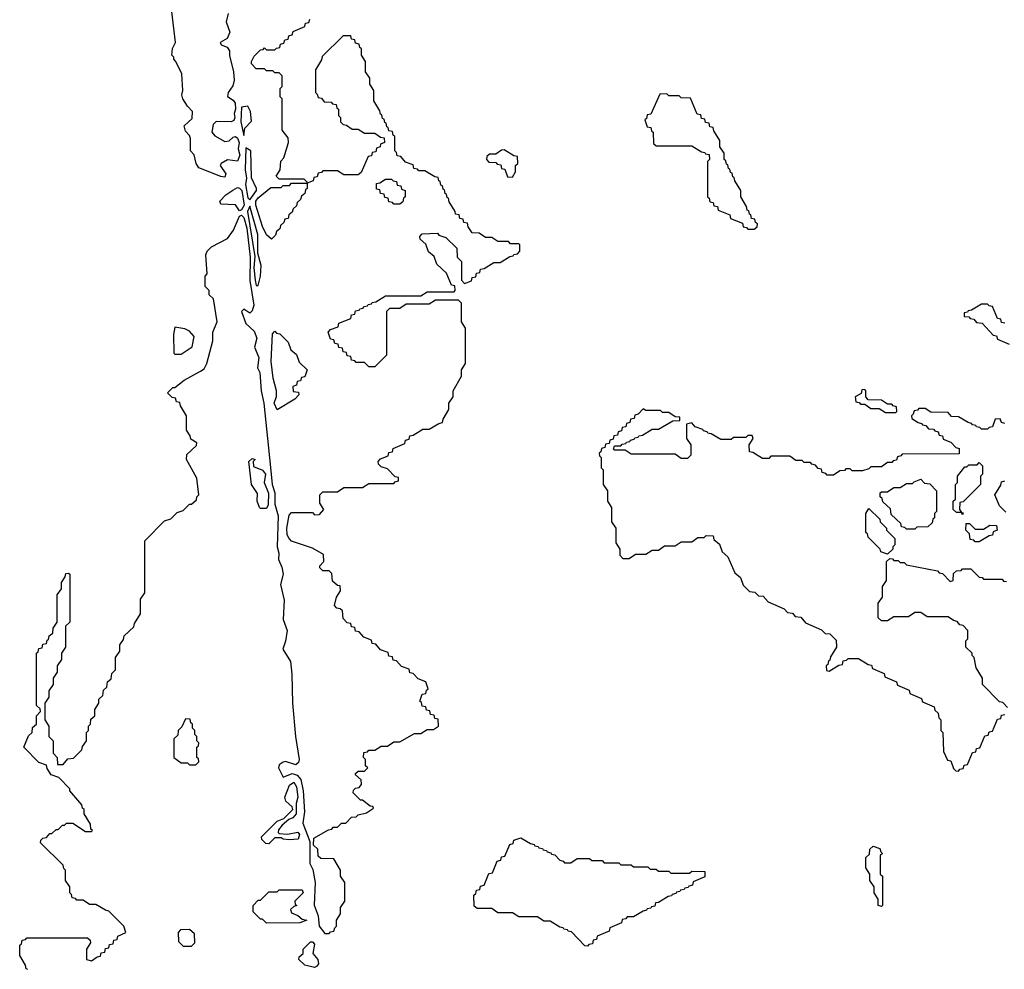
# Model space of a CAD drawing. Extents: x 2889633 to 3052318, y 540750 to 918690.
# Tile 264 of 656: x 2950580 to 2955305, y 727569 to 732125. Entities that reach past the tile are written whole.
import ezdxf

# ---------------------------------------------------------------- set-up
doc = ezdxf.new("R2010")
doc.units = 0

msp = doc.modelspace()

# ---------------------------------------------------------------- linework, layer by layer
at = {"layer": '0CON02XD'}
for points in [[(2951565, 731370), (2951545, 731372.5), (2951440, 731415), (2951427.5, 731435), (2951417, 731477), (2951400, 731495), (2951400, 731555), (2951395, 731570), (2951375, 731590), (2951370, 731615), (2951408.3, 731651.7), (2951410, 731685), (2951385, 731710), (2951362.5, 731745), (2951357.5, 731765), (2951362.5, 731785), (2951357.5, 731865), (2951330, 731925), (2951320, 731935), (2951320, 731945), (2951310, 731955), (2951313, 731987), (2951327.5, 732015), (2951310, 732165)], [(2951580.5, 732155), (2951571.2, 732115), (2951588.5, 732065), (2951575.5, 732034.5), (2951542.5, 732015), (2951547.5, 732005), (2951575, 731993.3), (2951587.5, 731975), (2951586.4, 731953.6), (2951606.5, 731875), (2951608.5, 731835), (2951603, 731807), (2951580, 731775), (2951577, 731757), (2951605, 731739.2), (2951614.3, 731725), (2951615.6, 731695), (2951608.8, 731675), (2951612.5, 731655), (2951607.9, 731642.1), (2951595, 731634.2), (2951523, 731637), (2951508.3, 731621.7), (2951502.5, 731585), (2951517, 731567), (2951565, 731540), (2951585, 731543.8), (2951605, 731562), (2951615, 731564), (2951625, 731556), (2951633.1, 731535), (2951628.6, 731505), (2951636.5, 731475), (2951625, 731446.7), (2951577, 731453), (2951547.5, 731435), (2951542.5, 731425), (2951570, 731385), (2951565, 731370)], [(2952505, 730800), (2952535, 730820), (2952665, 730820), (2952670, 730825), (2952668.3, 730848.3), (2952651.7, 730851.7), (2952628.3, 730908.3), (2952581.7, 730951.7), (2952568.3, 730988.3), (2952541.7, 731011.7), (2952528.3, 731048.3), (2952501.7, 731071.7), (2952500, 731085), (2952511.7, 731098.3), (2952585, 731100), (2952591.7, 731091.7), (2952625, 731080), (2952678.3, 731028.3), (2952680, 730985), (2952700, 730965), (2952700, 730875), (2952715, 730860), (2952748.3, 730871.7), (2952751.7, 730888.3), (2952768.3, 730891.7), (2952771.7, 730908.3), (2952788.3, 730911.7), (2952791.7, 730928.3), (2952808.3, 730931.7), (2952855, 730960), (2952885, 730960), (2952931.7, 730988.3), (2952948.3, 730991.7), (2952951.7, 730998.3), (2952968.3, 731001.7), (2952980, 731015), (2952980, 731045), (2952975, 731050), (2952935, 731050), (2952925, 731060), (2952875, 731060), (2952845, 731080), (2952815, 731080), (2952785, 731100), (2952751.7, 731101.7), (2952731.7, 731131.7), (2952728.3, 731148.3), (2952711.7, 731151.7), (2952708.3, 731168.3), (2952691.7, 731171.7), (2952688.3, 731188.3), (2952671.7, 731191.7), (2952670, 731205), (2952641.7, 731251.7), (2952638.3, 731268.3), (2952631.7, 731271.7), (2952628.3, 731288.3), (2952621.7, 731291.7), (2952618.3, 731308.3), (2952611.7, 731311.7), (2952608.3, 731328.3), (2952601.7, 731331.7), (2952598.3, 731348.3), (2952591.7, 731351.7), (2952588.3, 731368.3), (2952571.7, 731371.7), (2952525, 731400), (2952495, 731400), (2952488.3, 731408.3), (2952471.7, 731411.7), (2952468.3, 731428.3), (2952431.7, 731441.7), (2952408.3, 731468.3), (2952391.7, 731471.7), (2952388.3, 731488.3), (2952380, 731495), (2952380, 731565), (2952371.7, 731571.7), (2952368.3, 731588.3), (2952351.7, 731591.7), (2952348.3, 731608.3), (2952341.7, 731611.7), (2952338.3, 731628.3), (2952331.7, 731631.7), (2952328.3, 731648.3), (2952321.7, 731651.7), (2952318.3, 731668.3), (2952311.7, 731671.7), (2952308.3, 731688.3), (2952280, 731735), (2952280, 731785), (2952260, 731815), (2952260, 731845), (2952240, 731875), (2952240, 731925), (2952220, 731955), (2952220, 731985), (2952211.7, 731991.7), (2952208.3, 732008.3), (2952191.7, 732011.7), (2952188.3, 732028.3), (2952171.7, 732031.7), (2952168.3, 732048.3), (2952131.7, 732048.3), (2952031.7, 731948.3), (2952028.3, 731931.7), (2952000, 731885), (2952000, 731775), (2952008.3, 731768.3), (2952011.7, 731751.7), (2952028.3, 731748.3), (2952041.7, 731731.7), (2952075, 731730), (2952081.7, 731721.7), (2952098.3, 731718.3), (2952101.7, 731701.7), (2952110, 731695), (2952110, 731665), (2952120, 731655), (2952120, 731635), (2952131.7, 731621.7), (2952148.3, 731618.3), (2952175, 731600), (2952205, 731600), (2952235, 731580), (2952285, 731580), (2952311.7, 731561.7), (2952328.3, 731558.3), (2952330, 731535), (2952311.7, 731528.3), (2952310, 731515), (2952291.7, 731508.3), (2952288.3, 731491.7), (2952271.7, 731488.3), (2952268.3, 731471.7), (2952251.7, 731468.3), (2952218.3, 731391.7), (2952205, 731380), (2952135, 731380), (2952105, 731400), (2952035, 731400), (2952028.3, 731391.7), (2952011.7, 731388.3), (2952008.3, 731371.7), (2951991.7, 731368.3), (2951988.3, 731351.7), (2951960, 731340), (2951960, 731315), (2951951.7, 731308.3), (2951948.3, 731291.7), (2951931.7, 731278.3), (2951928.3, 731261.7), (2951911.7, 731248.3), (2951908.3, 731231.7), (2951891.7, 731218.3), (2951888.3, 731201.7), (2951871.7, 731188.3), (2951868.3, 731171.7), (2951851.7, 731168.3), (2951848.3, 731151.7), (2951831.7, 731138.3), (2951828.3, 731121.7), (2951811.7, 731108.3), (2951808.3, 731091.7), (2951788.3, 731071.7), (2951765, 731092.5), (2951745, 731132.5), (2951713.1, 731235), (2951713.1, 731255), (2951725, 731270), (2951785, 731320), (2951835, 731320), (2951845, 731330), (2951875, 731330), (2951885, 731340), (2951960, 731340), (2951960, 731345), (2951945, 731360), (2951825, 731360), (2951810, 731375), (2951830, 731405), (2951833, 731447), (2951847, 731463), (2951870, 731535), (2951868.3, 731558.3), (2951840, 731595), (2951840, 731745), (2951830, 731755), (2951830, 731795), (2951840, 731805), (2951840, 731855), (2951825, 731870), (2951805, 731870), (2951795, 731880), (2951765, 731880), (2951755, 731890), (2951715, 731890), (2951693, 731913), (2951692.5, 731925), (2951705, 731950), (2951735, 731980), (2951748.3, 731981.7), (2951755, 731990), (2951765, 731980), (2951805, 731980), (2951811.7, 731988.3), (2951828.3, 731991.7), (2951831.7, 732008.3), (2951848.3, 732011.7), (2951851.7, 732028.3), (2951868.3, 732031.7), (2951871.7, 732048.3), (2951888.3, 732051.7), (2951891.7, 732068.3), (2951948.3, 732091.7), (2951951.7, 732108.3), (2951968.3, 732111.7), (2951971.7, 732128.3)], [(2954105, 731120), (2954118.3, 731131.7), (2954120, 731145), (2954111.7, 731151.7), (2954108.3, 731168.3), (2954091.7, 731171.7), (2954088.3, 731188.3), (2954081.7, 731191.7), (2954078.3, 731208.3), (2954071.7, 731211.7), (2954068.3, 731228.3), (2954040, 731275), (2954040, 731305), (2954011.7, 731351.7), (2954008.3, 731368.3), (2954001.7, 731371.7), (2953998.3, 731388.3), (2953991.7, 731391.7), (2953988.3, 731408.3), (2953981.7, 731411.7), (2953978.3, 731428.3), (2953971.7, 731431.7), (2953968.3, 731448.3), (2953960, 731455), (2953960, 731485), (2953940, 731515), (2953940, 731545), (2953911.7, 731591.7), (2953908.3, 731608.3), (2953891.7, 731611.7), (2953888.3, 731628.3), (2953871.7, 731631.7), (2953868.3, 731648.3), (2953851.7, 731651.7), (2953848.3, 731668.3), (2953831.7, 731671.7), (2953798.3, 731748.3), (2953755, 731750), (2953745, 731760), (2953695, 731760), (2953685, 731770), (2953651.7, 731768.3), (2953608.3, 731671.7), (2953591.7, 731668.3), (2953588.3, 731651.7), (2953580, 731645), (2953591.7, 731611.7), (2953608.3, 731608.3), (2953611.7, 731591.7), (2953620, 731585), (2953621.7, 731531.7), (2953635, 731520), (2953805, 731520), (2953851.7, 731491.7), (2953868.3, 731488.3), (2953871.7, 731481.7), (2953888.3, 731478.3), (2953890, 731455), (2953880, 731445), (2953880, 731275), (2953888.3, 731268.3), (2953891.7, 731251.7), (2953908.3, 731248.3), (2953911.7, 731231.7), (2953928.3, 731228.3), (2953931.7, 731211.7), (2953988.3, 731188.3), (2953991.7, 731171.7), (2954048.3, 731148.3), (2954051.7, 731131.7), (2954068.3, 731128.3), (2954075, 731120), (2954105, 731120)], [(2951655, 731570), (2951660, 731605), (2951691.7, 731638.3), (2951687.5, 731685), (2951675, 731710), (2951643.9, 731706.1), (2951641.2, 731635), (2951655, 731570)], [(2951685, 731260), (2951716, 731305), (2951716.2, 731315), (2951693, 731367), (2951690, 731495), (2951665, 731510), (2951662, 731405), (2951668.8, 731365), (2951662.9, 731335), (2951675, 731270), (2951685, 731260)], [(2952945, 731370), (2952960, 731395), (2952960, 731425), (2952970, 731435), (2952968.3, 731468.3), (2952951.7, 731471.7), (2952905, 731500), (2952891.7, 731498.3), (2952865, 731480), (2952835, 731480), (2952821.7, 731468.3), (2952820, 731455), (2952831.7, 731441.7), (2952865, 731440), (2952871.7, 731431.7), (2952888.3, 731428.3), (2952891.7, 731411.7), (2952908.3, 731408.3), (2952921.7, 731371.7), (2952945, 731370)], [(2952405, 731240), (2952375, 731240), (2952368.3, 731248.3), (2952351.7, 731251.7), (2952348.3, 731268.3), (2952331.7, 731271.7), (2952328.3, 731288.3), (2952311.7, 731291.7), (2952308.3, 731308.3), (2952291.7, 731311.7), (2952291.7, 731338.3), (2952308.3, 731341.7), (2952335, 731360), (2952365, 731360), (2952371.7, 731351.7), (2952388.3, 731348.3), (2952391.7, 731331.7), (2952408.3, 731328.3), (2952411.7, 731311.7), (2952430, 731305), (2952430, 731275), (2952421.7, 731268.3), (2952418.3, 731251.7), (2952405, 731240)], [(2951635, 731207.5), (2951615, 731237.5), (2951545, 731240), (2951540, 731255), (2951570, 731285), (2951603, 731307), (2951625, 731320), (2951635, 731316.7), (2951645.6, 731305), (2951656.5, 731235), (2951645, 731213.3), (2951635, 731207.5)], [(2951725, 730850), (2951736.2, 730895), (2951738.8, 730945), (2951722.5, 731005), (2951722, 731095), (2951685, 731230), (2951672.9, 731205), (2951708.8, 730988.8), (2951703.3, 730935), (2951710, 730875), (2951715, 730850), (2951725, 730850)], [(2950618.3, 727568.3), (2950611.7, 727571.7), (2950608.3, 727588.3), (2950580, 727635), (2950580, 727685), (2950588.3, 727691.7), (2950591.7, 727708.3), (2950608.3, 727711.7), (2950615, 727720), (2950905, 727720), (2950918.3, 727708.3), (2950920, 727695), (2950900, 727665), (2950900, 727615), (2950925, 727610), (2950951.7, 727628.3), (2950968.3, 727631.7), (2950971.7, 727648.3), (2950988.3, 727651.7), (2950991.7, 727668.3), (2951008.3, 727671.7), (2951011.7, 727688.3), (2951028.3, 727691.7), (2951031.7, 727708.3), (2951048.3, 727711.7), (2951051.7, 727728.3), (2951090, 727745), (2951080, 727775), (2951008.3, 727848.3), (2950991.7, 727851.7), (2950945, 727880), (2950915, 727880), (2950885, 727900), (2950855, 727900), (2950848.3, 727908.3), (2950831.7, 727911.7), (2950828.3, 727928.3), (2950820, 727935), (2950820, 727965), (2950800, 727995), (2950800, 728045), (2950791.7, 728051.7), (2950788.3, 728068.3), (2950680, 728175), (2950681.7, 728188.3), (2950691.7, 728198.3), (2950708.3, 728201.7), (2950725, 728220), (2950735, 728220), (2950755, 728240), (2950765, 728240), (2950785, 728260), (2950795, 728260), (2950805, 728270), (2950835, 728270), (2950895, 728230), (2950925, 728230), (2950930, 728235), (2950921.7, 728241.7), (2950920, 728265), (2950890, 728315), (2950890, 728335), (2950881.7, 728341.7), (2950878.3, 728358.3), (2950820, 728425), (2950820, 728435), (2950768.3, 728488.3), (2950731.7, 728501.7), (2950711.7, 728531.7), (2950708.3, 728548.3), (2950671.7, 728561.7), (2950600, 728635), (2950621.7, 728688.3), (2950640, 728705), (2950641.7, 728728.3), (2950660, 728745), (2950660, 728785), (2950680, 728805), (2950678.3, 728818.3), (2950660, 728835), (2950660, 729085), (2950668.3, 729091.7), (2950671.7, 729108.3), (2950688.3, 729111.7), (2950691.7, 729128.3), (2950708.3, 729131.7), (2950711.7, 729148.3), (2950718.3, 729151.7), (2950721.7, 729168.3), (2950738.3, 729181.7), (2950740, 729205), (2950760, 729235), (2950760, 729365), (2950780, 729395), (2950780, 729425), (2950798.3, 729451.7), (2950801.7, 729468.3), (2950815, 729470), (2950820, 729465), (2950820, 729235), (2950800, 729215), (2950800, 729115), (2950780, 729085), (2950780, 729055), (2950760, 729025), (2950760, 728995), (2950740, 728965), (2950740, 728935), (2950720, 728905), (2950720, 728875), (2950700, 728845), (2950700, 728765), (2950720, 728735), (2950720, 728685), (2950740, 728665), (2950740, 728605), (2950760, 728585), (2950761.7, 728551.7), (2950788.3, 728551.7), (2950811.7, 728578.3), (2950838.3, 728581.7), (2950878.3, 728621.7), (2950881.7, 728638.3), (2950900, 728665), (2950900, 728705), (2950910, 728715), (2950910, 728735), (2950920, 728745), (2950921.7, 728768.3), (2950940, 728785), (2950940, 728815), (2950960, 728845), (2950960, 728865), (2950978.3, 728881.7), (2950981.7, 728908.3), (2950998.3, 728921.7), (2951001.7, 728948.3), (2951018.3, 728961.7), (2951021.7, 728988.3), (2951040, 729005), (2951040, 729065), (2951060, 729095), (2951060, 729125), (2951078.3, 729151.7), (2951081.7, 729168.3), (2951128.3, 729211.7), (2951131.7, 729228.3), (2951160, 729275), (2951160, 729345), (2951180, 729375), (2951180, 729625), (2951275, 729720), (2951305, 729730), (2951335, 729760), (2951365, 729770), (2951395, 729800), (2951405, 729800), (2951428.3, 729821.7), (2951430, 729835), (2951440, 729845), (2951430, 729925), (2951380, 730015), (2951381.7, 730038.3), (2951428.3, 730081.7), (2951430, 730095), (2951401.7, 730111.7), (2951398.3, 730128.3), (2951380, 730155), (2951380, 730225), (2951351.7, 730271.7), (2951348.3, 730288.3), (2951331.7, 730291.7), (2951328.3, 730308.3), (2951311.7, 730311.7), (2951290, 730335), (2951315, 730360), (2951325, 730360), (2951370, 730395), (2951448.3, 730438.3), (2951465, 730450), (2951477.5, 730475), (2951506.4, 730583.6), (2951507.5, 730625), (2951527.5, 730675), (2951510, 730785), (2951490, 730805), (2951490, 730825), (2951470, 730845), (2951470, 730895), (2951480, 730905), (2951473, 730997), (2951480, 731015), (2951500, 731035), (2951577.5, 731075), (2951606.2, 731115), (2951635, 731182.5), (2951645, 731187.5), (2951655, 731176.2), (2951669.6, 731125), (2951686.2, 730985), (2951684.3, 730874.3), (2951703.3, 730755), (2951695, 730727.5), (2951685, 730717.5), (2951655, 730736.7), (2951643.8, 730725), (2951665, 730667.5), (2951705, 730631.2), (2951717.2, 730597.2), (2951706.1, 730553.9), (2951726.9, 730505), (2951721.2, 730455), (2951731.7, 730431.7), (2951739.4, 730345), (2951751.9, 730285), (2951783.9, 729976.1), (2951791.9, 729895), (2951804, 729855), (2951805, 729800), (2951820.8, 729745), (2951816, 729595), (2951824, 729565), (2951821.2, 729535), (2951838.3, 729498.3), (2951844.2, 729465), (2951831.2, 729415), (2951849.7, 729339.7), (2951843.6, 729246.4), (2951864.3, 729195), (2951856.1, 729143.9), (2951842.5, 729105), (2951878.8, 729045), (2951886, 728985), (2951889.2, 728845), (2951904, 728685), (2951921.2, 728575), (2951918.3, 728561.7), (2951905, 728550), (2951855, 728566.2), (2951845, 728563.3), (2951825, 728550), (2951822.5, 728535), (2951845, 728490), (2951887.7, 728507.7), (2951910.8, 728500.8), (2951928.8, 728478.8), (2951940, 728425), (2951946.1, 728323.9), (2951939.3, 728269.3), (2951971.7, 728181.7), (2951973, 728077), (2951987, 728047), (2951997.5, 727985), (2951993.6, 727876.4), (2952012.5, 727825), (2952017.5, 727775), (2952045, 727740), (2952065, 727740), (2952071.7, 727748.3), (2952088.3, 727751.7), (2952091.7, 727768.3), (2952100, 727775), (2952100, 727805), (2952120, 727835), (2952120, 727865), (2952140, 727895), (2952140, 727985), (2952120, 728015), (2952120, 728045), (2952088.3, 728098.3), (2952025, 728100), (2952011.7, 728111.7), (2952010, 728145), (2951990, 728165), (2951991.7, 728198.3), (2952061.7, 728238.3), (2952078.3, 728241.7), (2952085, 728250), (2952105, 728250), (2952125, 728270), (2952145, 728270), (2952171.7, 728298.3), (2952195, 728300), (2952205, 728310), (2952245, 728320), (2952278.3, 728341.7), (2952275, 728350), (2952261.7, 728351.7), (2952225, 728380), (2952215, 728380), (2952180, 728415), (2952181.7, 728428.3), (2952191.7, 728438.3), (2952208.3, 728441.7), (2952220, 728455), (2952218.3, 728478.3), (2952191.7, 728501.7), (2952191.7, 728508.3), (2952205, 728520), (2952235, 728520), (2952250, 728535), (2952240, 728545), (2952240, 728575), (2952230, 728585), (2952231.7, 728608.3), (2952248.3, 728611.7), (2952255, 728620), (2952285, 728620), (2952315, 728640), (2952345, 728640), (2952375, 728660), (2952405, 728660), (2952475, 728700), (2952505, 728700), (2952535, 728720), (2952565, 728720), (2952590, 728735), (2952588.3, 728768.3), (2952571.7, 728771.7), (2952568.3, 728788.3), (2952551.7, 728791.7), (2952548.3, 728808.3), (2952531.7, 728811.7), (2952528.3, 728828.3), (2952511.7, 728831.7), (2952508.3, 728848.3), (2952500, 728855), (2952511.7, 728888.3), (2952528.3, 728891.7), (2952531.7, 728908.3), (2952540, 728915), (2952528.3, 728948.3), (2952491.7, 728961.7), (2952468.3, 728988.3), (2952451.7, 728991.7), (2952448.3, 729008.3), (2952411.7, 729021.7), (2952388.3, 729048.3), (2952371.7, 729051.7), (2952368.3, 729068.3), (2952351.7, 729071.7), (2952348.3, 729088.3), (2952311.7, 729101.7), (2952288.3, 729128.3), (2952271.7, 729131.7), (2952268.3, 729148.3), (2952231.7, 729161.7), (2952208.3, 729188.3), (2952191.7, 729191.7), (2952188.3, 729208.3), (2952171.7, 729211.7), (2952168.3, 729228.3), (2952151.7, 729231.7), (2952131.7, 729251.7), (2952128.3, 729288.3), (2952118.3, 729298.3), (2952101.7, 729301.7), (2952090, 729315), (2952100, 729355), (2952120, 729385), (2952118.3, 729408.3), (2952105, 729410), (2952081.7, 729431.7), (2952078.3, 729468.3), (2952065, 729480), (2952035, 729480), (2952020, 729495), (2952020, 729505), (2952040, 729525), (2952038.3, 729558.3), (2951985, 729590), (2951885, 729622.5), (2951872.5, 729635), (2951863.9, 729653.9), (2951862.5, 729685), (2951873, 729747), (2951885, 729760), (2951985, 729760), (2951995, 729750), (2952018.3, 729751.7), (2952040, 729775), (2952020, 729805), (2952020, 729845), (2952035, 729860), (2952105, 729860), (2952135, 729880), (2952225, 729880), (2952255, 729900), (2952375, 729900), (2952381.7, 729908.3), (2952398.3, 729911.7), (2952398.3, 729928.3), (2952381.7, 729931.7), (2952345, 729970), (2952315, 729980), (2952301.7, 729991.7), (2952300, 730005), (2952311.7, 730018.3), (2952348.3, 730031.7), (2952351.7, 730048.3), (2952368.3, 730051.7), (2952371.7, 730068.3), (2952428.3, 730091.7), (2952431.7, 730108.3), (2952448.3, 730111.7), (2952451.7, 730128.3), (2952468.3, 730131.7), (2952515, 730160), (2952545, 730160), (2952591.7, 730188.3), (2952608.3, 730191.7), (2952611.7, 730208.3), (2952640, 730255), (2952640, 730285), (2952660, 730315), (2952660, 730345), (2952700, 730415), (2952700, 730445), (2952720, 730475), (2952720, 730645), (2952700, 730675), (2952700, 730765), (2952685, 730780), (2952575, 730780), (2952545, 730760), (2952435, 730760), (2952405, 730740), (2952355, 730740), (2952340, 730725), (2952340, 730515), (2952285, 730460), (2952255, 730460), (2952235, 730480), (2952195, 730480), (2952188.3, 730488.3), (2952171.7, 730491.7), (2952168.3, 730508.3), (2952151.7, 730511.7), (2952148.3, 730528.3), (2952131.7, 730531.7), (2952128.3, 730548.3), (2952111.7, 730551.7), (2952108.3, 730568.3), (2952091.7, 730571.7), (2952088.3, 730588.3), (2952071.7, 730591.7), (2952060, 730625), (2952071.7, 730638.3), (2952108.3, 730651.7), (2952111.7, 730668.3), (2952168.3, 730691.7), (2952171.7, 730708.3), (2952188.3, 730711.7), (2952191.7, 730728.3), (2952208.3, 730731.7), (2952211.7, 730738.3), (2952228.3, 730741.7), (2952231.7, 730748.3), (2952248.3, 730751.7), (2952251.7, 730758.3), (2952268.3, 730761.7), (2952271.7, 730768.3), (2952288.3, 730771.7), (2952335, 730800), (2952505, 730800)], [(2955308.3, 730668.3), (2955291.7, 730671.7), (2955288.3, 730688.3), (2955271.7, 730691.7), (2955248.3, 730748.3), (2955231.7, 730751.7), (2955225, 730760), (2955195, 730760), (2955148.3, 730731.7), (2955131.7, 730728.3), (2955128.3, 730721.7), (2955111.7, 730718.3), (2955111.7, 730701.7), (2955135, 730700), (2955141.7, 730691.7), (2955158.3, 730688.3), (2955171.7, 730671.7), (2955198.3, 730668.3), (2955251.7, 730611.7), (2955268.3, 730608.3), (2955271.7, 730591.7), (2955328.3, 730568.3)], [(2951355, 730520), (2951407.5, 730555), (2951417.5, 730605), (2951395, 730630), (2951371.7, 730641.7), (2951325, 730650), (2951317.5, 730615), (2951320, 730525), (2951325, 730520), (2951355, 730520)], [(2951815, 730252.5), (2951801.2, 730285), (2951813, 730317), (2951812.5, 730345), (2951796.7, 730405), (2951786.2, 730485), (2951792.5, 730617.5), (2951805, 730630), (2951811.7, 730621.7), (2951828.3, 730618.3), (2951868.3, 730578.3), (2951881.7, 730541.7), (2951908.3, 730518.3), (2951921.7, 730481.7), (2951960, 730445), (2951948.3, 730411.7), (2951931.7, 730408.3), (2951928.3, 730391.7), (2951911.7, 730388.3), (2951908.3, 730371.7), (2951890, 730365), (2951891.7, 730341.7), (2951918.3, 730338.3), (2951920, 730325), (2951900, 730305), (2951815, 730252.5)], [(2954785, 730240), (2954790, 730245), (2954788.3, 730268.3), (2954771.7, 730271.7), (2954765, 730280), (2954745, 730280), (2954715, 730300), (2954651.7, 730301.7), (2954640, 730315), (2954640, 730345), (2954635, 730350), (2954621.7, 730348.3), (2954618.3, 730331.7), (2954590, 730315), (2954591.7, 730291.7), (2954608.3, 730288.3), (2954615, 730280), (2954635, 730280), (2954665, 730260), (2954705, 730260), (2954735, 730240), (2954785, 730240)], [(2955308.3, 730188.3), (2955291.7, 730191.7), (2955285, 730210), (2955261.7, 730208.3), (2955248.3, 730171.7), (2955231.7, 730168.3), (2955225, 730160), (2955195, 730160), (2955188.3, 730168.3), (2955171.7, 730171.7), (2955168.3, 730178.3), (2955151.7, 730181.7), (2955148.3, 730188.3), (2955131.7, 730191.7), (2955085, 730220), (2955051.7, 730221.7), (2955035, 730240), (2954951.7, 730241.7), (2954925, 730260), (2954895, 730260), (2954888.3, 730251.7), (2954871.7, 730248.3), (2954868.3, 730231.7), (2954860, 730225), (2954861.7, 730211.7), (2954891.7, 730191.7), (2954908.3, 730188.3), (2954911.7, 730181.7), (2954928.3, 730178.3), (2954941.7, 730161.7), (2954965, 730160), (2954971.7, 730151.7), (2954988.3, 730148.3), (2954991.7, 730131.7), (2955008.3, 730128.3), (2955011.7, 730111.7), (2955048.3, 730098.3), (2955071.7, 730071.7), (2955088.3, 730068.3), (2955088.3, 730041.7), (2954815, 730040), (2954808.3, 730031.7), (2954791.7, 730028.3), (2954788.3, 730011.7), (2954771.7, 730008.3), (2954765, 730000), (2954745, 730000), (2954715, 729980), (2954665, 729980), (2954655, 729970), (2954625, 729960), (2954575, 729960), (2954565, 729970), (2954545, 729970), (2954538.3, 729961.7), (2954515, 729960), (2954485, 729940), (2954455, 729940), (2954448.3, 729948.3), (2954431.7, 729951.7), (2954428.3, 729968.3), (2954411.7, 729971.7), (2954398.3, 729988.3), (2954381.7, 729991.7), (2954375, 730000), (2954345, 730000), (2954335, 730010), (2954305, 730010), (2954275, 730030), (2954185, 730030), (2954175, 730020), (2954145, 730020), (2954098.3, 730048.3), (2954081.7, 730051.7), (2954080, 730085), (2954100, 730115), (2954095, 730130), (2954075, 730130), (2954065, 730120), (2954005, 730120), (2953995, 730110), (2953945, 730110), (2953898.3, 730138.3), (2953881.7, 730141.7), (2953878.3, 730148.3), (2953861.7, 730151.7), (2953858.3, 730158.3), (2953821.7, 730171.7), (2953805, 730190), (2953780, 730185), (2953780, 730115), (2953800, 730085), (2953800, 730035), (2953785, 730020), (2953755, 730020), (2953725, 730040), (2953515, 730040), (2953485, 730060), (2953435, 730060), (2953430, 730065), (2953435, 730080), (2953465, 730080), (2953471.7, 730088.3), (2953488.3, 730091.7), (2953491.7, 730098.3), (2953508.3, 730101.7), (2953511.7, 730108.3), (2953528.3, 730111.7), (2953531.7, 730118.3), (2953548.3, 730121.7), (2953551.7, 730128.3), (2953568.3, 730131.7), (2953615, 730160), (2953645, 730160), (2953715, 730200), (2953748.3, 730201.7), (2953748.3, 730218.3), (2953725, 730220), (2953695, 730240), (2953665, 730240), (2953655, 730250), (2953585, 730250), (2953571.7, 730258.3), (2953548.3, 730231.7), (2953531.7, 730228.3), (2953528.3, 730211.7), (2953511.7, 730208.3), (2953508.3, 730191.7), (2953491.7, 730188.3), (2953488.3, 730171.7), (2953471.7, 730168.3), (2953468.3, 730151.7), (2953451.7, 730148.3), (2953448.3, 730131.7), (2953431.7, 730128.3), (2953428.3, 730111.7), (2953411.7, 730108.3), (2953408.3, 730091.7), (2953391.7, 730088.3), (2953388.3, 730071.7), (2953371.7, 730068.3), (2953368.3, 730051.7), (2953360, 730045), (2953361.7, 730031.7), (2953370, 730025), (2953370, 729975), (2953380, 729965), (2953380, 729895), (2953400, 729865), (2953400, 729815), (2953420, 729785), (2953420, 729715), (2953440, 729685), (2953440, 729615), (2953460, 729585), (2953460, 729555), (2953475, 729540), (2953505, 729540), (2953535, 729560), (2953585, 729560), (2953615, 729580), (2953645, 729580), (2953675, 729600), (2953725, 729600), (2953755, 729620), (2953805, 729620), (2953835, 729640), (2953865, 729640), (2953875, 729650), (2953908.3, 729648.3), (2953911.7, 729631.7), (2953938.3, 729608.3), (2953951.7, 729571.7), (2953978.3, 729548.3), (2954011.7, 729471.7), (2954038.3, 729448.3), (2954051.7, 729411.7), (2954081.7, 729381.7), (2954108.3, 729378.3), (2954125, 729360), (2954148.3, 729358.3), (2954171.7, 729331.7), (2954248.3, 729298.3), (2954265, 729280), (2954288.3, 729278.3), (2954301.7, 729261.7), (2954328.3, 729258.3), (2954351.7, 729231.7), (2954428.3, 729198.3), (2954445, 729180), (2954468.3, 729178.3), (2954498.3, 729148.3), (2954500, 729115), (2954471.7, 729068.3), (2954468.3, 729051.7), (2954461.7, 729048.3), (2954458.3, 729031.7), (2954450, 729025), (2954451.7, 729001.7), (2954465, 729000), (2954511.7, 729028.3), (2954528.3, 729031.7), (2954531.7, 729048.3), (2954548.3, 729051.7), (2954555, 729060), (2954605, 729060), (2954651.7, 729031.7), (2954668.3, 729028.3), (2954671.7, 729011.7), (2954728.3, 728988.3), (2954731.7, 728971.7), (2954788.3, 728948.3), (2954791.7, 728931.7), (2954848.3, 728908.3), (2954851.7, 728891.7), (2954908.3, 728868.3), (2954911.7, 728851.7), (2954968.3, 728828.3), (2954971.7, 728811.7), (2954988.3, 728798.3), (2954990, 728775), (2955000, 728765), (2955000, 728715), (2955010, 728705), (2955013, 728613), (2955031.7, 728571.7), (2955048.3, 728568.3), (2955061.7, 728531.7), (2955071.7, 728521.7), (2955085, 728520)], [(2951765, 729780), (2951735, 729780), (2951730, 729785), (2951720, 729815), (2951721.7, 729851.7), (2951692.5, 729895), (2951680, 730005), (2951695, 730020), (2951710, 730015), (2951700, 730005), (2951701.7, 729981.7), (2951745, 729963.3), (2951760, 729945), (2951752.5, 729905), (2951773.9, 729853.9), (2951773, 729797), (2951765, 729780)], [(2955105, 729750), (2955100, 729760), (2955075, 729760), (2955060, 729775), (2955060, 729815), (2955070, 729825), (2955070, 729895), (2955080, 729905), (2955080, 729935), (2955115, 729980), (2955125, 729980), (2955135, 729990), (2955175, 729990), (2955185, 730000), (2955200, 729985), (2955200, 729945), (2955190, 729935), (2955190, 729895), (2955108.3, 729811.7), (2955091.7, 729808.3), (2955090, 729775), (2955100, 729760), (2955108.3, 729758.3), (2955105, 729750)], [(2954875, 729680), (2954835, 729680), (2954828.3, 729688.3), (2954811.7, 729691.7), (2954808.3, 729708.3), (2954761.7, 729751.7), (2954758.3, 729778.3), (2954721.7, 729811.7), (2954718.3, 729828.3), (2954710, 729835), (2954710, 729855), (2954715, 729860), (2954745, 729860), (2954775, 729880), (2954805, 729880), (2954835, 729900), (2954865, 729900), (2954871.7, 729908.3), (2954905, 729920), (2954921.7, 729901.7), (2954948.3, 729898.3), (2954980, 729865), (2954980, 729765), (2954970, 729755), (2954970, 729735), (2954961.7, 729728.3), (2954958.3, 729711.7), (2954938.3, 729691.7), (2954885, 729690), (2954875, 729680)], [(2955311.7, 729761.7), (2955281.7, 729791.7), (2955260, 729845), (2955288.3, 729891.7), (2955291.7, 729908.3), (2955308.3, 729911.7)], [(2954745, 729560), (2954711.7, 729571.7), (2954710, 729585), (2954651.7, 729641.7), (2954648.3, 729658.3), (2954640, 729665), (2954640, 729755), (2954655, 729780), (2954708.3, 729728.3), (2954710, 729715), (2954740, 729685), (2954740, 729675), (2954780, 729635), (2954780, 729605), (2954770, 729595), (2954770, 729585), (2954745, 729560)], [(2955185, 729620), (2955165, 729620), (2955158.3, 729628.3), (2955141.7, 729631.7), (2955138.3, 729658.3), (2955120, 729675), (2955121.7, 729708.3), (2955138.3, 729708.3), (2955165, 729680), (2955205, 729680), (2955235, 729700), (2955268.3, 729698.3), (2955270, 729675), (2955251.7, 729668.3), (2955248.3, 729651.7), (2955231.7, 729648.3), (2955185, 729620)], [(2955320, 728825), (2955298.3, 728848.3), (2955281.7, 728851.7), (2955200, 728935), (2955200, 728965), (2955170, 729015), (2955160, 729065), (2955150, 729075), (2955150, 729085), (2955120, 729115), (2955120, 729145), (2955130, 729155), (2955130, 729195), (2955108.3, 729218.3), (2955091.7, 729221.7), (2955078.3, 729238.3), (2955061.7, 729241.7), (2955035, 729260), (2954935, 729260), (2954905, 729280), (2954875, 729280), (2954845, 729260), (2954775, 729260), (2954745, 729240), (2954715, 729240), (2954700, 729255), (2954700, 729325), (2954720, 729355), (2954720, 729405), (2954740, 729435), (2954740, 729525), (2954755, 729540), (2954768.3, 729538.3), (2954775, 729530), (2954795, 729530), (2954805, 729520), (2954825, 729520), (2954835, 729510), (2954985, 729480), (2954991.7, 729471.7), (2955008.3, 729468.3), (2955045, 729430), (2955060, 729435), (2955061.7, 729468.3), (2955075, 729480), (2955098.3, 729481.7), (2955105, 729490), (2955145, 729490), (2955185, 729450), (2955198.3, 729448.3), (2955205, 729440), (2955295, 729440), (2955301.7, 729431.7), (2955315, 729430)], [(2955085, 728520), (2955091.7, 728528.3), (2955108.3, 728531.7), (2955111.7, 728548.3), (2955128.3, 728551.7), (2955151.7, 728608.3), (2955168.3, 728611.7), (2955171.7, 728628.3), (2955188.3, 728631.7), (2955211.7, 728688.3), (2955228.3, 728691.7), (2955231.7, 728708.3), (2955248.3, 728711.7), (2955271.7, 728768.3), (2955288.3, 728771.7), (2955291.7, 728788.3), (2955308.3, 728791.7)], [(2951425, 728550), (2951440, 728565), (2951438.3, 728578.3), (2951430, 728585), (2951430, 728635), (2951438.3, 728641.7), (2951440, 728655), (2951430, 728665), (2951430, 728685), (2951420, 728695), (2951420, 728715), (2951410, 728725), (2951410, 728745), (2951401.7, 728751.7), (2951398.3, 728768.3), (2951375, 728770), (2951358.3, 728731.7), (2951340, 728715), (2951338.3, 728691.7), (2951320, 728675), (2951320, 728585), (2951355, 728560), (2951385, 728560), (2951395, 728550), (2951425, 728550)], [(2951775, 728170), (2951761.7, 728171.7), (2951741.7, 728191.7), (2951740, 728205), (2951815, 728280), (2951848.3, 728291.7), (2951890, 728335), (2951888.3, 728348.3), (2951857.5, 728375), (2951852.5, 728395), (2951875, 728452.5), (2951895, 728466.2), (2951908.6, 728445), (2951914.2, 728395), (2951906.2, 728365), (2951906.7, 728315), (2951890, 728295), (2951871.7, 728288.3), (2951840, 728260), (2951821.7, 728238.3), (2951820, 728225), (2951825, 728220), (2951865, 728217.5), (2951915, 728226.2), (2951922.5, 728215), (2951917, 728193), (2951875, 728190), (2951845, 728192.5), (2951835, 728200), (2951805, 728200), (2951775, 728170)], [(2953305, 727680), (2953291.7, 727681.7), (2953228.3, 727748.3), (2953211.7, 727751.7), (2953208.3, 727758.3), (2953191.7, 727761.7), (2953188.3, 727768.3), (2953171.7, 727771.7), (2953125, 727800), (2953095, 727800), (2953065, 727820), (2952975, 727820), (2952945, 727840), (2952875, 727840), (2952845, 727860), (2952775, 727860), (2952761.7, 727871.7), (2952760, 727925), (2952768.3, 727931.7), (2952771.7, 727948.3), (2952788.3, 727951.7), (2952791.7, 727968.3), (2952808.3, 727971.7), (2952831.7, 728028.3), (2952848.3, 728031.7), (2952871.7, 728088.3), (2952888.3, 728091.7), (2952891.7, 728108.3), (2952908.3, 728111.7), (2952931.7, 728168.3), (2952948.3, 728171.7), (2952951.7, 728188.3), (2952985, 728200), (2953031.7, 728171.7), (2953048.3, 728168.3), (2953051.7, 728161.7), (2953068.3, 728158.3), (2953071.7, 728151.7), (2953088.3, 728148.3), (2953091.7, 728141.7), (2953108.3, 728138.3), (2953111.7, 728131.7), (2953128.3, 728128.3), (2953131.7, 728121.7), (2953148.3, 728118.3), (2953171.7, 728091.7), (2953188.3, 728088.3), (2953195, 728080), (2953225, 728080), (2953255, 728100), (2953315, 728100), (2953325, 728090), (2953375, 728090), (2953385, 728080), (2953455, 728080), (2953465, 728070), (2953515, 728070), (2953525, 728060), (2953595, 728060), (2953605, 728050), (2953635, 728050), (2953645, 728040), (2953695, 728040), (2953705, 728030), (2953795, 728030), (2953805, 728040), (2953868.3, 728038.3), (2953868.3, 728011.7), (2953811.7, 727988.3), (2953808.3, 727971.7), (2953791.7, 727968.3), (2953788.3, 727961.7), (2953771.7, 727958.3), (2953768.3, 727951.7), (2953751.7, 727948.3), (2953748.3, 727941.7), (2953731.7, 727938.3), (2953728.3, 727931.7), (2953711.7, 727928.3), (2953708.3, 727921.7), (2953691.7, 727918.3), (2953645, 727890), (2953631.7, 727888.3), (2953628.3, 727871.7), (2953611.7, 727868.3), (2953608.3, 727861.7), (2953591.7, 727858.3), (2953588.3, 727851.7), (2953571.7, 727848.3), (2953525, 727820), (2953495, 727820), (2953488.3, 727811.7), (2953471.7, 727808.3), (2953468.3, 727791.7), (2953411.7, 727768.3), (2953408.3, 727751.7), (2953351.7, 727728.3), (2953348.3, 727711.7), (2953331.7, 727708.3), (2953328.3, 727691.7), (2953311.7, 727688.3), (2953305, 727680)], [(2954715, 727870), (2954700, 727875), (2954700, 727905), (2954680, 727935), (2954680, 727965), (2954660, 727995), (2954660, 728025), (2954640, 728055), (2954640, 728105), (2954658.3, 728121.7), (2954660, 728145), (2954675, 728160), (2954708.3, 728148.3), (2954711.7, 728131.7), (2954720, 728125), (2954710, 728115), (2954710, 728025), (2954720, 728015), (2954720, 727875), (2954715, 727870)], [(2951765, 727790), (2951745, 727810), (2951735, 727810), (2951700, 727845), (2951700, 727875), (2951725, 727900), (2951735, 727900), (2951775, 727940), (2951815, 727940), (2951825, 727950), (2951935, 727950), (2951940, 727935), (2951900, 727895), (2951901.7, 727881.7), (2951910, 727875), (2951895, 727870), (2951880, 727855), (2951885, 727840), (2951915, 727827.5), (2951935, 727810), (2951957.5, 727805), (2951925, 727792.5), (2951765, 727790)], [(2951405, 727680), (2951420, 727695), (2951418.3, 727738.3), (2951395, 727760), (2951351.7, 727758.3), (2951340, 727745), (2951341.7, 727701.7), (2951365, 727680), (2951405, 727680)], [(2951995, 727577.5), (2951948.3, 727588.3), (2951920, 727615), (2951921.7, 727628.3), (2951940, 727645), (2951940, 727665), (2951975, 727700), (2951985, 727700), (2951995, 727690), (2951987.5, 727645), (2952011.2, 727615), (2952013.3, 727595), (2952005, 727582.5), (2951995, 727577.5)]]:
    msp.add_lwpolyline(points, dxfattribs=at)

doc.saveas('drawing.dxf')
